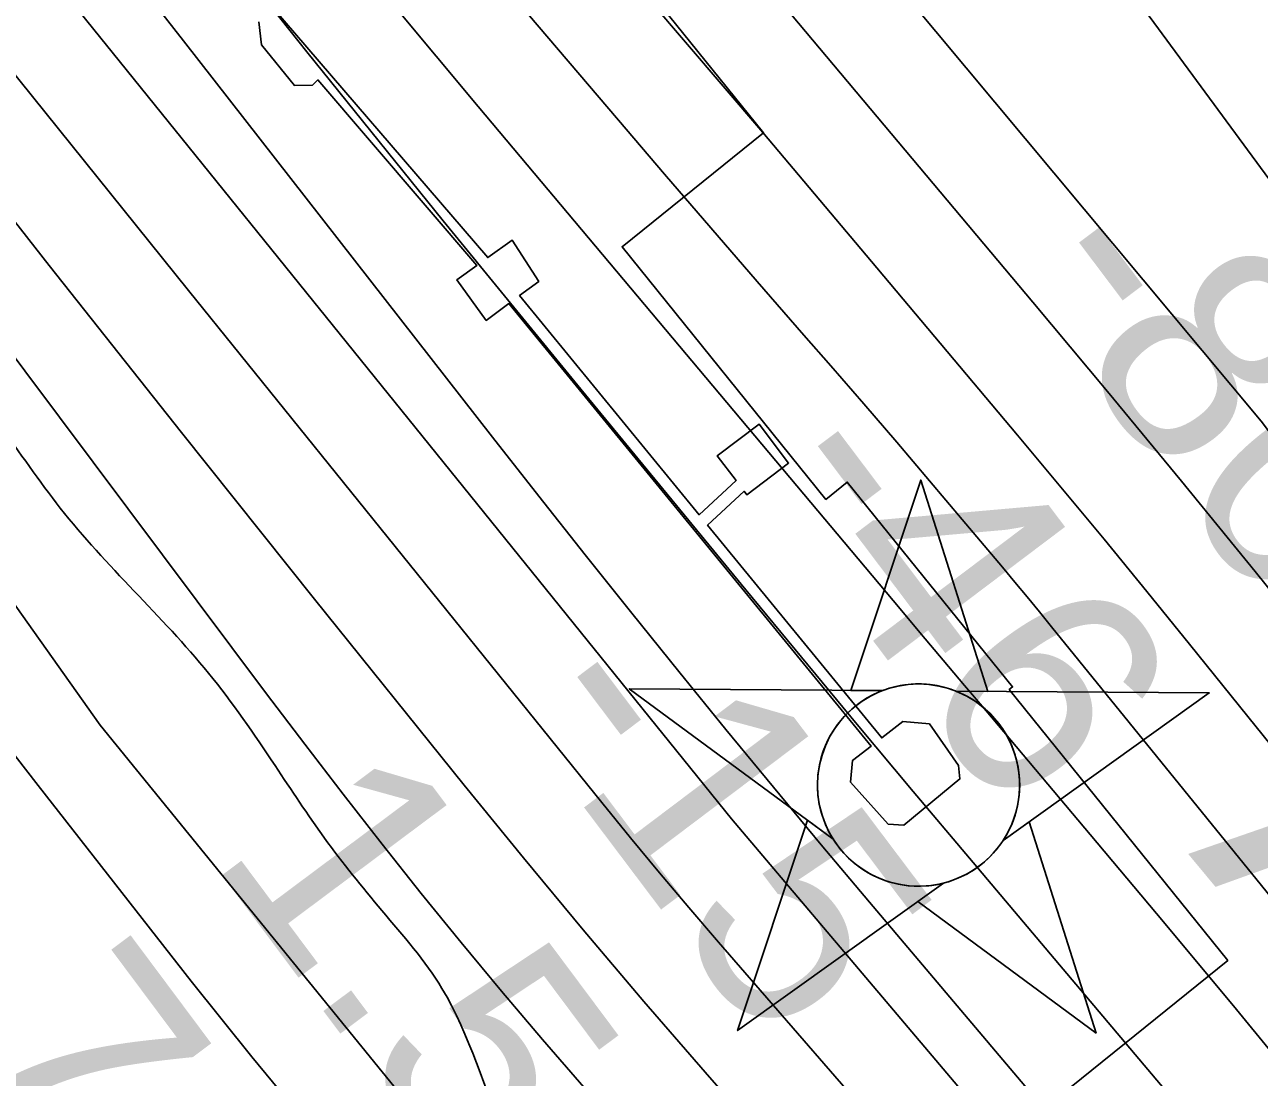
# Model space of a CAD drawing. Extents: x 3694830 to 3732949, y 415201 to 440970.
# Drawn here: x 3712290.9 to 3712663.8, y 435105.4 to 435423.3 of the extents above; entities that cross this region are included whole.
import ezdxf

# ---------------------------------------------------------------- set-up
doc = ezdxf.new("R2010")
doc.units = 0
for name, color, linetype in [('V-CHAN-DOCK', 7, 'Continuous'), ('V-CHAN-NAID', 7, 'Continuous'), ('V-RIVR-EDGE', 7, 'Continuous'), ('V-RIVR-RANG', 7, 'Continuous'), ('V-RRAP-RVMT', 7, 'Continuous'), ('V-RRAP-RVMT-IDEN', 7, 'Continuous'), ('V-SITE-VEGE', 7, 'Continuous'), ('V-TOPO-DPTH', 7, 'Continuous'), ('V-TOPO-MAJR', 7, 'Continuous'), ('V-TOPO-MINR', 7, 'Continuous'), ('V-TOPO-WATR', 7, 'Continuous')]:
    doc.layers.add(name, color=color, linetype=linetype)

msp = doc.modelspace()

# ---------------------------------------------------------------- linework, layer by layer
at = {"layer": 'V-CHAN-DOCK'}
for points in [[(3712379.45, 435406.59), (3712427.48, 435350.62), (3712421.44, 435346.29), (3712430.26, 435333.99), (3712437.15, 435339.09), (3712546.57, 435205.47), (3712540.94, 435201.11), (3712540.27, 435194.56), (3712551.65, 435181.92), (3712556.37, 435181.6), (3712573.35, 435195.56), (3712572.95, 435199.55), (3712564.12, 435212.21), (3712556.12, 435212.87), (3712549.73, 435207.92), (3712497.11, 435272.19), (3712508.15, 435282.39), (3712508.94, 435281.35), (3712521.58, 435290.91), (3712512.69, 435302.68), (3712500.04, 435293.12), (3712505.73, 435285.6), (3712494.57, 435275.29), (3712440.37, 435341.48), (3712446.16, 435345.76), (3712438.08, 435358.24), (3712430.74, 435352.97), (3712361.84, 435433.24)], [(3712361.84, 435433.24), (3712430.74, 435352.97)], [(3712430.74, 435352.97), (3712438.08, 435358.24), (3712446.16, 435345.76), (3712440.37, 435341.48), (3712494.57, 435275.29), (3712505.73, 435285.6), (3712500.04, 435293.12), (3712512.69, 435302.68), (3712521.58, 435290.91), (3712508.94, 435281.35), (3712508.15, 435282.39), (3712497.11, 435272.19), (3712549.73, 435207.92), (3712556.12, 435212.87), (3712564.12, 435212.21), (3712572.95, 435199.55), (3712573.35, 435195.56), (3712556.37, 435181.6), (3712551.65, 435181.92), (3712540.27, 435194.56), (3712540.94, 435201.11), (3712546.57, 435205.47), (3712437.15, 435339.09), (3712430.26, 435333.99), (3712421.44, 435346.29), (3712427.48, 435350.62), (3712379.45, 435406.59), (3712377.8, 435404.98), (3712372.35, 435404.94), (3712362.43, 435417.22), (3712361.64, 435424.12)]]:
    msp.add_lwpolyline(points, dxfattribs=at)
at = {"layer": 'V-CHAN-NAID'}
for points in [[(3712549.97, 435222.21), (3712540.39, 435222.28), (3712561.51, 435285.76), (3712581.73, 435221.98), (3712572.15, 435222.05), (3712570.57, 435222.63), (3712568.48, 435223.25), (3712566.44, 435223.7), (3712564.4, 435224.01), (3712563.23, 435224.12), (3712561.7, 435224.2), (3712559.98, 435224.2), (3712558.61, 435224.13), (3712556.7, 435223.93), (3712555.33, 435223.71), (3712553.55, 435223.33), (3712552.02, 435222.91), (3712550.99, 435222.58)], [(3712549.97, 435222.21), (3712473.48, 435222.75), (3712535.05, 435177.35), (3712533.93, 435179.26), (3712533.12, 435180.89), (3712532.3, 435182.86), (3712531.6, 435184.91), (3712531.24, 435186.23), (3712530.88, 435187.86), (3712530.63, 435189.3), (3712530.44, 435190.9), (3712530.33, 435192.64), (3712530.32, 435194.22), (3712530.43, 435196.29), (3712530.61, 435197.91), (3712531, 435200.11), (3712531.49, 435202.04), (3712532.09, 435203.92), (3712532.74, 435205.6), (3712533.47, 435207.19), (3712534.29, 435208.73), (3712535.35, 435210.46), (3712536.38, 435211.93), (3712537.38, 435213.2), (3712538.38, 435214.35), (3712539.69, 435215.69), (3712540.74, 435216.65), (3712542.46, 435218.05), (3712543.67, 435218.92), (3712545.35, 435219.99), (3712547.09, 435220.93), (3712548.53, 435221.62)], [(3712572.15, 435222.05), (3712648.64, 435221.51), (3712586.44, 435176.99), (3712587.35, 435178.48), (3712588.33, 435180.32), (3712589.04, 435181.91), (3712589.78, 435183.86), (3712590.33, 435185.65), (3712590.72, 435187.29), (3712591.08, 435189.3), (3712591.27, 435190.87), (3712591.39, 435193.08), (3712591.36, 435195.14), (3712591.18, 435197.36), (3712590.91, 435199.12), (3712590.42, 435201.35), (3712589.78, 435203.49), (3712589.03, 435205.47), (3712588.38, 435206.91), (3712587.37, 435208.83), (3712586.31, 435210.55), (3712585.1, 435212.25), (3712583.84, 435213.79), (3712582.56, 435215.16), (3712580.93, 435216.69), (3712579.19, 435218.1), (3712577.51, 435219.28), (3712575.62, 435220.41), (3712574.15, 435221.17)], [(3712568.41, 435164.08), (3712506.2, 435119.56), (3712527.33, 435183.04), (3712535.05, 435177.35), (3712535.68, 435176.39), (3712537.06, 435174.53), (3712538.28, 435173.11), (3712539.74, 435171.61), (3712541.13, 435170.36), (3712542.59, 435169.2), (3712543.99, 435168.22), (3712545.67, 435167.18), (3712547.38, 435166.27), (3712549.17, 435165.46), (3712550.62, 435164.9), (3712552.25, 435164.37), (3712554.47, 435163.81), (3712556, 435163.52), (3712558.03, 435163.27), (3712559.57, 435163.16), (3712561.43, 435163.14), (3712563.12, 435163.22), (3712564.83, 435163.39), (3712566.73, 435163.7)], [(3712586.44, 435176.99), (3712594.23, 435182.57), (3712614.46, 435118.79), (3712560.61, 435158.5), (3712568.41, 435164.08), (3712570.07, 435164.56), (3712571.68, 435165.12), (3712573.84, 435166.03), (3712575.58, 435166.92), (3712577.44, 435168.03), (3712579.18, 435169.24), (3712580.73, 435170.49), (3712582.02, 435171.65), (3712583.41, 435173.07), (3712584.61, 435174.48), (3712585.73, 435175.95)]]:
    msp.add_lwpolyline(points, close=True, dxfattribs=at)
msp.add_circle((3712560.86, 435193.67), 30.54, dxfattribs=at)
at = {"layer": 'V-RIVR-EDGE'}
msp.add_spline([(3709416.41, 438923.63), (3709424.2, 438904.77), (3709441.5, 438869.15), (3709450.77, 438855.78), (3709471.73, 438831.06), (3709491.09, 438809.18), (3709508.82, 438785.28), (3709539, 438725.35), (3709552.29, 438701.87), (3709586.93, 438647.6), (3709593.77, 438632.62), (3709609.48, 438608.32), (3709646.12, 438547.17), (3709660.21, 438520.04), (3709671.88, 438499.39), (3709677.92, 438486.03), (3709685.16, 438472.67), (3709701.68, 438446.34), (3709741.56, 438385.59), (3709764.53, 438355.61), (3709775.01, 438339.81), (3709795.15, 438309.43), (3709809.24, 438283.52), (3709836.62, 438236.95), (3709866.83, 438187.14), (3709888.98, 438151.9), (3709906.3, 438125.17), (3709922.82, 438100.46), (3709934.91, 438085.88), (3709970.78, 438036.86), (3709995.37, 438006.87), (3710014.73, 437984.99), (3710041.34, 437953.38), (3710062.31, 437929.47), (3710132.49, 437858.54), (3710157.5, 437830.57), (3710170.8, 437815.17), (3710191.37, 437793.69), (3710222.84, 437764.5), (3710249.05, 437736.13), (3710268.42, 437717.07), (3710289.78, 437688.72), (3710309.53, 437662.38), (3710331.69, 437632.81), (3710343.39, 437618.63), (3710343.77, 437612.16), (3710342.52, 437595.18), (3710341.69, 437587.09), (3710344.09, 437574.95), (3710349.32, 437564.02), (3710357.38, 437554.7), (3710372.31, 437541.72), (3710390.86, 437520.65), (3710416.28, 437497.14), (3710444.93, 437474.82), (3710461.87, 437456.59), (3710478.8, 437433.49), (3710492.11, 437422.14), (3710505.43, 437411.19), (3710519.55, 437396.6), (3710538.5, 437375.12), (3710572.38, 437340.66), (3710589.7, 437314.74), (3710598.97, 437299.35), (3710610.66, 437287.19), (3710630.42, 437265.71), (3710667.13, 437227.61), (3710694.96, 437201.26), (3710719.98, 437180.57), (3710742.58, 437162.32), (3710763.16, 437145.28), (3710783.34, 437129.87), (3710806.36, 437118.09), (3710826.96, 437107.52), (3710844.32, 437094.94), (3710865.3, 437076.69), (3710879.82, 437061.29), (3710892.72, 437046.7), (3710907.66, 437034.94), (3710922.99, 437022.37), (3710947.6, 436998.85), (3710956.48, 436993.17), (3710973.42, 436976.14), (3710992.78, 436956.28), (3711016.18, 436931.96), (3711039.57, 436905.62), (3711072.63, 436865.91), (3711081.48, 436850.93), (3711083.08, 436840.81), (3711081.43, 436829.9), (3711079.39, 436823.03), (3711079.38, 436817.37), (3711081.78, 436806.85), (3711087.82, 436797.53), (3711088.61, 436789.04), (3711091.81, 436776.5), (3711098.25, 436764.35), (3711106.73, 436757.05), (3711115.2, 436750.96), (3711118.01, 436742.87), (3711119.2, 436732.35), (3711119.18, 436721.43), (3711123.99, 436706.06), (3711132.05, 436695.93), (3711146.56, 436677.29), (3711154.62, 436665.54), (3711168.32, 436646.1), (3711177.97, 436623.03), (3711181.56, 436604.01), (3711185.97, 436588.23), (3711194.83, 436571.23), (3711219.42, 436540.84), (3711231.91, 436522.2), (3711251.26, 436500.73), (3711276.67, 436472.36), (3711302.06, 436440.35), (3711327.08, 436416.83), (3711345.23, 436400.61), (3711358.56, 436391.68), (3711362.6, 436391.67), (3711365.03, 436393.29), (3711367.06, 436395.71), (3711360.22, 436410.69), (3711348.95, 436433.76), (3711348.56, 436435.79), (3711350.19, 436441.04), (3711353.43, 436443.46), (3711360.71, 436445.86), (3711370.41, 436443.41), (3711379.69, 436435.71), (3711385.35, 436433.27), (3711393.03, 436433.25), (3711401.93, 436435.25), (3711411.23, 436435.63), (3711418.91, 436432.78), (3711433.43, 436419.4), (3711452.78, 436395.9), (3711476.58, 436370.77), (3711503.19, 436338.76), (3711528.99, 436307.56), (3711539.87, 436292.97), (3711550.76, 436278.79), (3711562.46, 436268.25), (3711578.58, 436248.8), (3711601.94, 436211.14), (3711619.66, 436179.96), (3711638.58, 436146.75), (3711647.84, 436129.34), (3711661.95, 436112.32), (3711680.1, 436094.49), (3711699.46, 436073.01), (3711711.15, 436058.83), (3711730.9, 436031.68), (3711750.26, 436012.63), (3711780.51, 435980.21), (3711801.87, 435951.85), (3711825.64, 435916.61), (3711836.91, 435896.36), (3711875.6, 435841.68), (3711900.17, 435803.2), (3711927.96, 435759.86), (3711955.74, 435708.04), (3711962.56, 435688.21), (3711968.59, 435674.44), (3711979.06, 435653.79), (3711993.17, 435638.39), (3712013.35, 435620.95), (3712024.24, 435612.03), (3712033.92, 435601.49), (3712046.42, 435584.88), (3712059.71, 435563.42), (3712069.37, 435546.41), (3712083.08, 435529.39), (3712097.18, 435509.95), (3712116.96, 435495.34), (3712130.69, 435486.82), (3712141.57, 435473.85), (3712168.59, 435442.65), (3712171.4, 435435.36), (3712183.09, 435419.56), (3712199.62, 435402.13), (3712223.83, 435380.64), (3712242.79, 435359.97), (3712257.3, 435340.93), (3712270.99, 435318.25), (3712283.08, 435302.45), (3712301.62, 435277.34), (3712346.38, 435227.49), (3712366.53, 435199.54), (3712381.44, 435177.66), (3712398.77, 435155.78), (3712416.91, 435132.29), (3712436.61, 435086.54), (3712455.54, 435054.15), (3712466.42, 435037.54), (3712489, 435011.61), (3712512.79, 434986.07), (3712546.27, 434954.04), (3712574.51, 434927.69), (3712607.17, 434886.36), (3712630.95, 434857.59), (3712637.81, 434850.3), (3712652.73, 434835.7), (3712657.97, 434827.2), (3712659.16, 434819.11), (3712661.57, 434812.23), (3712661.96, 434804.95), (3712668.82, 434797.65), (3712682.52, 434779.83), (3712700.66, 434757.14), (3712724.04, 434725.94), (3712742.58, 434702.85), (3712756.29, 434685.83), (3712784.54, 434665.54), (3712804.33, 434653.77), (3712827.35, 434641.58), (3712857.63, 434621.69), (3712868.51, 434609.13), (3712884.65, 434593.32), (3712899.98, 434579.53), (3712922.18, 434563.3), (3712941.55, 434547.08), (3712958.08, 434527.63), (3712978.25, 434505.74), (3712995.19, 434491.14), (3713016.17, 434471.68), (3713032.29, 434449.4), (3713043.36, 434433.46)], degree=3, dxfattribs=at)
at = {"layer": 'V-RRAP-RVMT'}
msp.add_lwpolyline([(3712656.67, 434838.93), (3712583.58, 434929.51), (3712585.03, 434930.68), (3712509.67, 435024.11), (3712654.23, 435140.75), (3712588.24, 435222.53), (3712589.24, 435223.32), (3712539.34, 435285.17), (3712532.86, 435279.94), (3712471.33, 435356.21), (3712514.04, 435390.67), (3712443.57, 435478.01), (3712442.76, 435477.35), (3712354.79, 435586.38), (3712358.02, 435588.99), (3712287.49, 435676.45), (3712285.12, 435674.53), (3712207.66, 435770.55), (3712205.08, 435768.46), (3712136.45, 435853.65)], dxfattribs=at)
at = {"layer": 'V-SITE-VEGE'}
msp.add_lwpolyline([(3712150.5, 435441.95), (3712313.64, 435211.76), (3712525.26, 434951.66), (3712642.38, 434787.24), (3712685.57, 434729.72), (3712714.77, 434698.26), (3712749.51, 434664.09), (3712867.5, 434560.32), (3712918.9, 434511.13), (3712966.15, 434463.28)], dxfattribs=at)
at = {"layer": 'V-TOPO-DPTH'}
for points in [[(3711714.27, 436049.26), (3711935.69, 435793.34), (3712363.93, 435221.27), (3712375.45, 435206.05), (3712387.06, 435190.9), (3712398.82, 435175.87), (3712410.67, 435160.91), (3712422.7, 435146.1), (3712434.87, 435131.4), (3712447.24, 435116.87), (3712459.74, 435102.45), (3712670.5, 434862.81), (3712725.8, 434799.63), (3712780.88, 434736.28), (3712835.66, 434672.66), (3712890.24, 434608.87), (3712966.42, 434519.39), (3712982.54, 434500.03), (3712998.38, 434480.45)], [(3711915.66, 436027.66), (3711949.43, 435988.16), (3711982.72, 435948.25), (3712026.26, 435895.04), (3712037.38, 435881.39), (3712048.46, 435867.7), (3712059.47, 435853.96), (3712070.44, 435840.19), (3712173.5, 435710.18), (3712236.3, 435631.65), (3712299.54, 435553.49), (3712363.45, 435475.86), (3712427.81, 435398.6), (3712555.3, 435246.85), (3712561.78, 435239.15), (3712568.26, 435231.44), (3712574.75, 435223.74), (3712581.24, 435216.05), (3712612.71, 435178.78), (3712634.86, 435152.38), (3712656.9, 435125.89), (3712678.78, 435099.27), (3712700.54, 435072.55), (3713082.73, 434600.48)], [(3711915.66, 436027.66), (3711949.43, 435988.16), (3711982.72, 435948.25), (3712026.26, 435895.04), (3712037.38, 435881.39), (3712048.46, 435867.7), (3712059.47, 435853.96), (3712070.44, 435840.19), (3712173.5, 435710.18), (3712236.3, 435631.65), (3712299.54, 435553.49), (3712363.45, 435475.86), (3712427.81, 435398.6), (3712555.3, 435246.85), (3712561.78, 435239.15), (3712568.26, 435231.44), (3712574.75, 435223.74), (3712581.24, 435216.05), (3712612.71, 435178.78), (3712634.86, 435152.38), (3712656.9, 435125.89), (3712678.78, 435099.27), (3712700.54, 435072.55), (3713082.73, 434600.48)], [(3713008.58, 434563.16), (3712995.89, 434579.03), (3712982.95, 434594.69), (3712969.84, 434610.21), (3712914.95, 434674.2), (3712874.14, 434721.51), (3712833.16, 434768.67), (3712791.93, 434815.61), (3712750.52, 434862.39), (3712652.64, 434972.39), (3712624.06, 435004.64), (3712595.55, 435036.97), (3712567.17, 435069.4), (3712538.87, 435101.91), (3712500.39, 435146.29), (3712491.46, 435156.71), (3712482.59, 435167.19), (3712473.84, 435177.76), (3712465.16, 435188.4), (3712340.34, 435343.06), (3712277.46, 435421.09), (3712214.66, 435499.18)], [(3713008.58, 434563.16), (3712995.89, 434579.03), (3712982.95, 434594.69), (3712969.84, 434610.21), (3712914.95, 434674.2), (3712874.14, 434721.51), (3712833.16, 434768.67), (3712791.93, 434815.61), (3712750.52, 434862.39), (3712652.64, 434972.39), (3712624.06, 435004.64), (3712595.55, 435036.97), (3712567.17, 435069.4), (3712538.87, 435101.91), (3712500.39, 435146.29), (3712491.46, 435156.71), (3712482.59, 435167.19), (3712473.84, 435177.76), (3712465.16, 435188.4), (3712340.34, 435343.06), (3712277.46, 435421.09), (3712214.66, 435499.18)], [(3712292.98, 435477.13), (3712338.81, 435418.44), (3712432.17, 435298.73), (3712446.12, 435280.95), (3712460.12, 435263.23), (3712474.23, 435245.58), (3712488.4, 435227.98), (3712502.67, 435210.47), (3712517.02, 435193.02), (3712531.48, 435175.66), (3712546.02, 435158.36), (3712794.96, 434864.11), (3712840.91, 434809.02), (3712886.33, 434753.51), (3712930.97, 434697.37), (3712975.09, 434640.8), (3713045, 434549.86)], [(3713045, 434549.86), (3712975.09, 434640.8), (3712930.97, 434697.37), (3712886.33, 434753.51), (3712840.91, 434809.02), (3712794.96, 434864.11), (3712546.02, 435158.36), (3712531.48, 435175.66), (3712517.02, 435193.02), (3712502.67, 435210.47), (3712488.4, 435227.98), (3712474.23, 435245.58), (3712460.12, 435263.23), (3712446.12, 435280.95), (3712432.17, 435298.73), (3712338.81, 435418.44), (3712292.98, 435477.13)], [(3712335.29, 435466.49), (3712376.11, 435415.12), (3712417.32, 435364.07), (3712458.81, 435313.23), (3712508.69, 435252.6), (3712525.48, 435232.27), (3712542.32, 435211.99), (3712559.24, 435191.77), (3712576.21, 435171.6), (3712658.41, 435074.32), (3712716.12, 435005.21), (3712773.3, 434935.67), (3712829.68, 434865.47), (3712885.52, 434794.85), (3713049.75, 434584.68)], [(3713049.75, 434584.68), (3712885.52, 434794.85), (3712829.68, 434865.47), (3712773.3, 434935.67), (3712716.12, 435005.21), (3712658.41, 435074.32), (3712576.21, 435171.6), (3712559.24, 435191.77), (3712542.32, 435211.99), (3712525.48, 435232.27), (3712508.69, 435252.6), (3712458.81, 435313.23), (3712417.32, 435364.07), (3712376.11, 435415.12), (3712335.29, 435466.49)]]:
    msp.add_lwpolyline(points, dxfattribs=at)
at = {"layer": 'V-TOPO-MAJR'}
msp.add_lwpolyline([(3712312.35, 435579.59), (3712470.18, 435394.46), (3712484.12, 435378.18), (3712498.09, 435361.93), (3712512.13, 435345.73), (3712526.2, 435329.57), (3712534.31, 435320.29), (3712544.33, 435308.76), (3712554.29, 435297.19), (3712564.19, 435285.57), (3712574.04, 435273.9), (3712586.19, 435259.44), (3712589.92, 435254.97), (3712593.64, 435250.48), (3712597.34, 435245.98), (3712601.02, 435241.47), (3712980.28, 434774.46), (3713006.2, 434742.12)], dxfattribs=at)
at = {"layer": 'V-TOPO-MINR'}
for points in [[(3711908.88, 436255.94), (3711946.47, 436208.63), (3712123.39, 435969.63), (3712136.51, 435952.05), (3712149.73, 435934.53), (3712163.08, 435917.12), (3712176.52, 435899.78), (3712236.59, 435822.95), (3712280.4, 435767.47), (3712324.57, 435712.27), (3712369.26, 435657.49), (3712414.31, 435603.01), (3712664.35, 435303.54), (3713136.4, 434676.98), (3713159.74, 434645.72), (3713182.88, 434614.31), (3713205.74, 434582.7), (3713228.4, 434550.95), (3713249.48, 434521.13), (3713282.37, 434474.25)], [(3711915.66, 436027.66), (3711949.43, 435988.16), (3711982.72, 435948.25), (3712026.26, 435895.04), (3712037.38, 435881.39), (3712048.46, 435867.7), (3712059.47, 435853.96), (3712070.44, 435840.19), (3712173.5, 435710.18), (3712236.3, 435631.65), (3712299.54, 435553.49), (3712363.45, 435475.86), (3712427.81, 435398.6), (3712555.3, 435246.85), (3712561.78, 435239.15), (3712568.26, 435231.44), (3712574.75, 435223.74), (3712581.24, 435216.05), (3712612.71, 435178.78), (3712634.86, 435152.38), (3712656.9, 435125.89), (3712678.78, 435099.27), (3712700.54, 435072.55), (3713082.73, 434600.48)], [(3711884.24, 435939.73), (3711946.25, 435865.95), (3711963.99, 435844.83), (3711981.72, 435823.69), (3711999.43, 435802.55), (3712017.14, 435781.4), (3712058.95, 435731.42), (3712097.43, 435685.17), (3712135.76, 435638.8), (3712173.85, 435592.23), (3712211.79, 435545.54), (3712504.37, 435183.51), (3712883.51, 434735.73), (3712912.81, 434700.63), (3712941.79, 434665.26), (3712970.27, 434629.5), (3712998.42, 434593.47), (3713042.93, 434535.67), (3713048.51, 434528.29), (3713054.01, 434520.85), (3713059.38, 434513.32), (3713064.66, 434505.73), (3713170.22, 434351.31)], [(3711914.59, 435846.93), (3711939.29, 435815.11), (3711944.26, 435808.69), (3711949.23, 435802.27), (3711954.2, 435795.85), (3711959.16, 435789.42), (3712219.1, 435452.12), (3712258.55, 435401.26), (3712298.22, 435350.56), (3712338.2, 435300.12), (3712378.39, 435249.84), (3712423.61, 435193.64), (3712441.49, 435171.71), (3712459.54, 435149.92), (3712477.86, 435128.36), (3712496.37, 435106.95), (3712572.93, 435019.45), (3712629.95, 434954.5), (3712687.13, 434889.68), (3712744.52, 434825.06), (3712802.06, 434760.56), (3713002.38, 434536.82)], [(3711885.95, 435732.45), (3712132.07, 435405.75), (3712172.46, 435352.45), (3712213.03, 435299.29), (3712253.9, 435246.36), (3712294.96, 435193.58), (3712341.17, 435134.51), (3712359.52, 435111.58), (3712378.2, 435088.93), (3712397.38, 435066.69), (3712631.13, 434819.57), (3712666.62, 434788.44), (3712702.22, 434757.41), (3712737.07, 434725.59), (3712770.81, 434692.59), (3712803.82, 434658.81), (3712827.78, 434633.43), (3712853.22, 434605.93), (3712878.28, 434578.09), (3712902.77, 434549.74), (3712926.88, 434521.06), (3712961.78, 434478.67)], [(3712563.51, 435516.96), (3712668.11, 435374.79), (3712684.33, 435352.75), (3712700.56, 435330.7), (3712716.78, 435308.66), (3712733, 435286.62), (3713058.24, 434844.82)], [(3712214.66, 435499.18), (3712277.46, 435421.09), (3712340.34, 435343.06), (3712465.16, 435188.4), (3712473.84, 435177.76), (3712482.59, 435167.19), (3712491.46, 435156.71), (3712500.39, 435146.29), (3712538.87, 435101.91), (3712567.17, 435069.4), (3712595.55, 435036.97), (3712624.06, 435004.64), (3712652.64, 434972.39), (3712750.52, 434862.39), (3712791.93, 434815.61), (3712833.16, 434768.67), (3712874.14, 434721.51), (3712914.95, 434674.2), (3712969.84, 434610.21), (3712982.95, 434594.69), (3712995.89, 434579.03), (3713008.58, 434563.16)], [(3712292.98, 435477.13), (3712338.81, 435418.44), (3712432.17, 435298.73), (3712446.12, 435280.95), (3712460.12, 435263.23), (3712474.23, 435245.58), (3712488.4, 435227.98), (3712502.67, 435210.47), (3712517.02, 435193.02), (3712531.48, 435175.66), (3712546.02, 435158.36), (3712794.96, 434864.11), (3712840.91, 434809.02), (3712886.33, 434753.51), (3712930.97, 434697.37), (3712975.09, 434640.8), (3713045, 434549.86)], [(3712335.29, 435466.49), (3712376.11, 435415.12), (3712417.32, 435364.07), (3712458.81, 435313.23), (3712508.69, 435252.6), (3712525.48, 435232.27), (3712542.32, 435211.99), (3712559.24, 435191.77), (3712576.21, 435171.6), (3712658.41, 435074.32), (3712716.12, 435005.21), (3712773.3, 434935.67), (3712829.68, 434865.47), (3712885.52, 434794.85), (3713049.75, 434584.68)], [(3712479.08, 435431.36), (3712513.78, 435390.71), (3712548.3, 435349.9), (3712590.76, 435299.37), (3712603.87, 435283.67), (3712616.91, 435267.93), (3712629.85, 435252.11), (3712642.74, 435236.23), (3712797.13, 435044.79), (3712856.83, 434969.79), (3712915.88, 434894.29), (3712973.96, 434818.05), (3713031.4, 434741.3)], [(3712522.44, 435426.29), (3712595.36, 435339.55), (3712617.88, 435312.56), (3712640.28, 435285.46), (3712662.48, 435258.2), (3712684.55, 435230.83), (3712717.94, 435189.13), (3712756.3, 435140.59), (3712794.26, 435091.75), (3712831.6, 435042.44), (3712868.55, 434992.81), (3713130.68, 434636.08)]]:
    msp.add_lwpolyline(points, dxfattribs=at)
at = {"layer": 'V-TOPO-WATR'}
msp.add_lwpolyline([(3711714.27, 436049.26), (3711935.69, 435793.34), (3712363.93, 435221.27), (3712375.45, 435206.05), (3712387.06, 435190.9), (3712398.82, 435175.87), (3712410.67, 435160.91), (3712422.7, 435146.1), (3712434.87, 435131.4), (3712447.24, 435116.87), (3712459.74, 435102.45), (3712670.5, 434862.81), (3712725.8, 434799.63), (3712780.88, 434736.28), (3712835.66, 434672.66), (3712890.24, 434608.87), (3712966.42, 434519.39), (3712982.54, 434500.03), (3712998.38, 434480.45)], dxfattribs=at)

# ---------------------------------------------------------------- texts
at = {"layer": 'V-RIVR-RANG'}
for s, rotation, p in [('-80', 307.0207, (3712589.32, 435347.39)), ('-46', 307.0207, (3712510.44, 435285.9)), ('-15', 307.0207, (3712437.76, 435216.2)), ('1.5', 306.7383, (3712346.41, 435171.95)), ('7.4', 306.7383, (3712266.42, 435111.93))]:
    msp.add_text(s, height=67, rotation=rotation, dxfattribs=at).set_placement(p)
at = {"layer": 'V-RRAP-RVMT-IDEN'}
msp.add_text('ALLIANCE', height=100, rotation=309.7054, dxfattribs=at).set_placement((3712642.12, 435173.08))

doc.saveas('drawing.dxf')
